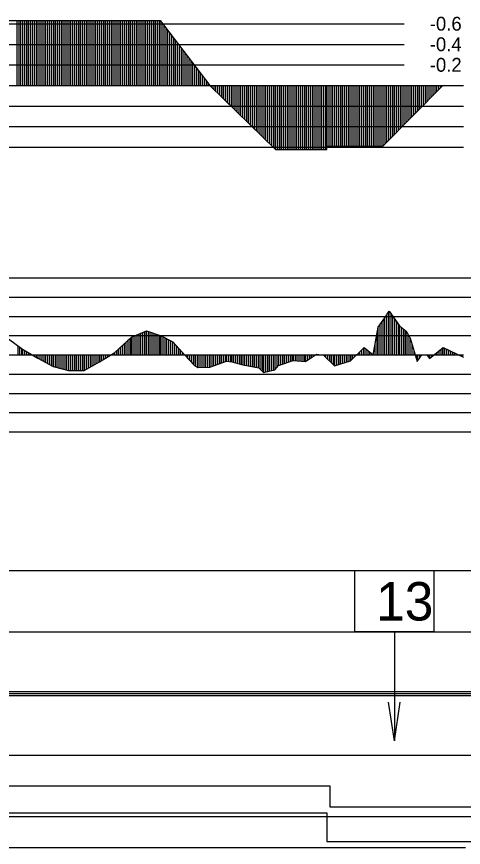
# Model space of a CAD drawing. Extents: x 2 to 10148, y 0 to 380.
# Drawn here: x 5916.8 to 5974.9, y 178 to 286 of the extents above; entities that cross this region are included whole.
import ezdxf

# ---------------------------------------------------------------- set-up
doc = ezdxf.new("R2010")
doc.units = 0
for name, color, linetype in [('POSUN_CARA', 7, 'Continuous'), ('POSUN_RASTR', 7, 'Continuous'), ('RYCHL_A', 7, 'Continuous'), ('RYCHL_B', 7, 'Continuous'), ('RYCHL_C', 7, 'Continuous'), ('RYCHL_RASTR', 7, 'Continuous'), ('SLOUPEC', 7, 'Continuous'), ('ZRYCHL_CARA', 7, 'Continuous'), ('ZRYCHL_RASTR', 7, 'Continuous'), ('ZRYCHL_TEXT', 7, 'Continuous')]:
    doc.layers.add(name, color=color, linetype=linetype)

msp = doc.modelspace()

# ---------------------------------------------------------------- linework, layer by layer
at = {"layer": 'POSUN_CARA'}
for p, q in [((5964.72, 246.8), (5965.26, 247.66)), ((5965.22, 242), (5965.22, 247.6)), ((5965.26, 247.66), (5966.61, 245.79)), ((5965.26, 242), (5965.26, 247.66)), ((5965.51, 242), (5965.51, 247.32)), ((5963.85, 245.6), (5964.72, 246.8)), ((5964.35, 242), (5964.35, 246.28)), ((5964.6, 242), (5964.6, 246.63)), ((5964.72, 242), (5964.72, 246.8)), ((5964.97, 242), (5964.97, 247.2)), ((5965.76, 242), (5965.76, 246.97)), ((5966.01, 242), (5966.01, 246.62)), ((5966.26, 242), (5966.26, 246.27)), ((5931.76, 244.32), (5933.72, 245.14)), ((5933.72, 245.14), (5935.63, 244.47)), ((5933.72, 242), (5933.72, 245.14)), ((5963.19, 242), (5963.85, 245.6)), ((5963.85, 242), (5963.85, 245.6)), ((5964.1, 242), (5964.1, 245.94)), ((5966.51, 242), (5966.51, 245.92)), ((5966.61, 245.79), (5967.48, 245.1)), ((5966.61, 242), (5966.61, 245.79)), ((5966.86, 242), (5966.86, 245.59)), ((5967.11, 242), (5967.11, 245.4)), ((5967.36, 242), (5967.36, 245.2)), ((5967.48, 245.1), (5968, 244.19)), ((5967.48, 242), (5967.48, 245.1)), ((5915.78, 244.08), (5917.62, 242.73)), ((5929.6, 242.31), (5931.76, 244.32)), ((5931.6, 242), (5931.6, 244.17)), ((5931.76, 242), (5931.76, 244.32)), ((5932.01, 242), (5932.01, 244.42)), ((5932.26, 242), (5932.26, 244.53)), ((5932.51, 242), (5932.51, 244.63)), ((5932.76, 242), (5932.76, 244.74)), ((5933.01, 242), (5933.01, 244.84)), ((5933.26, 242), (5933.26, 244.94)), ((5933.51, 242), (5933.51, 245.05)), ((5933.97, 242), (5933.97, 245.05)), ((5934.22, 242), (5934.22, 244.96)), ((5934.47, 242), (5934.47, 244.87)), ((5934.72, 242), (5934.72, 244.79)), ((5934.97, 242), (5934.97, 244.7)), ((5935.22, 242), (5935.22, 244.61)), ((5935.47, 242), (5935.47, 244.53)), ((5935.63, 244.47), (5937.16, 243.71)), ((5935.63, 242), (5935.63, 244.47)), ((5935.88, 242), (5935.88, 244.35)), ((5936.13, 242), (5936.13, 244.22)), ((5936.38, 242), (5936.38, 244.1)), ((5936.63, 242), (5936.63, 243.97)), ((5963.69, 242), (5963.69, 244.75)), ((5967.73, 242), (5967.73, 244.67)), ((5967.98, 242), (5967.98, 244.23)), ((5968, 244.19), (5968.63, 242)), ((5968, 242), (5968, 244.19)), ((5917.03, 242), (5917.03, 243.17)), ((5917.28, 242), (5917.28, 242.98)), ((5930.35, 242), (5930.35, 243.01)), ((5930.6, 242), (5930.6, 243.24)), ((5930.85, 242), (5930.85, 243.47)), ((5931.1, 242), (5931.1, 243.7)), ((5931.35, 242), (5931.35, 243.94)), ((5936.88, 242), (5936.88, 243.85)), ((5937.13, 242), (5937.13, 243.73)), ((5937.16, 243.71), (5938.78, 241.86)), ((5937.16, 242), (5937.16, 243.71)), ((5937.41, 242), (5937.41, 243.42)), ((5937.66, 242), (5937.66, 243.14)), ((5960.22, 241.23), (5962.02, 242.94)), ((5962.02, 242.94), (5963.19, 242)), ((5962.02, 242), (5962.02, 242.94)), ((5963.44, 242), (5963.44, 243.38)), ((5968.25, 242), (5968.25, 243.32)), ((5970.51, 241.53), (5972.27, 242.97)), ((5972.26, 242), (5972.26, 242.96)), ((5972.27, 242.97), (5974.91, 241.72)), ((5972.27, 242), (5972.27, 242.97)), ((5917.53, 242), (5917.53, 242.8)), ((5917.62, 242.73), (5919.62, 241.56)), ((5917.62, 242), (5917.62, 242.73)), ((5917.87, 242), (5917.87, 242.58)), ((5918.12, 242), (5918.12, 242.44)), ((5918.37, 242), (5918.37, 242.29)), ((5918.62, 242), (5918.62, 242.15)), ((5918.87, 242), (5918.87, 242)), ((5919.12, 242), (5919.12, 241.85)), ((5919.37, 242), (5919.37, 241.71)), ((5919.62, 242), (5919.62, 241.56)), ((5919.87, 242), (5919.87, 241.43)), ((5920.12, 242), (5920.12, 241.29)), ((5920.37, 242), (5920.37, 241.16)), ((5920.62, 242), (5920.62, 241.02)), ((5920.87, 242), (5920.87, 240.88)), ((5921.12, 242), (5921.12, 240.75)), ((5921.37, 242), (5921.37, 240.61)), ((5921.59, 242), (5921.59, 240.5)), ((5921.84, 242), (5921.84, 240.43)), ((5922.09, 242), (5922.09, 240.36)), ((5922.34, 242), (5922.34, 240.29)), ((5922.59, 242), (5922.59, 240.22)), ((5922.84, 242), (5922.84, 240.16)), ((5923.09, 242), (5923.09, 240.09)), ((5923.34, 242), (5923.34, 240.02)), ((5923.59, 242), (5923.59, 239.95)), ((5923.6, 242), (5923.6, 239.95)), ((5923.85, 242), (5923.85, 239.95)), ((5924.1, 242), (5924.1, 239.96)), ((5924.35, 242), (5924.35, 239.96)), ((5924.6, 242), (5924.6, 239.97)), ((5924.85, 242), (5924.85, 239.97)), ((5925.1, 242), (5925.1, 239.97)), ((5925.35, 242), (5925.35, 239.98)), ((5925.6, 242), (5925.6, 239.98)), ((5925.64, 242), (5925.64, 239.98)), ((5925.89, 242), (5925.89, 240.12)), ((5926.14, 242), (5926.14, 240.26)), ((5926.39, 242), (5926.39, 240.41)), ((5926.64, 242), (5926.64, 240.55)), ((5926.89, 242), (5926.89, 240.69)), ((5927.14, 242), (5927.14, 240.83)), ((5927.39, 242), (5927.39, 240.97)), ((5927.6, 241.09), (5929.6, 242.31)), ((5927.6, 242), (5927.6, 241.09)), ((5927.85, 242), (5927.85, 241.25)), ((5928.1, 242), (5928.1, 241.4)), ((5928.35, 242), (5928.35, 241.55)), ((5928.6, 242), (5928.6, 241.7)), ((5928.85, 242), (5928.85, 241.85)), ((5929.1, 242), (5929.1, 242)), ((5929.35, 242), (5929.35, 242.16)), ((5929.6, 242), (5929.6, 242.31)), ((5929.6, 242), (5929.6, 242.31)), ((5929.85, 242), (5929.85, 242.54)), ((5930.1, 242), (5930.1, 242.77)), ((5937.91, 242), (5937.91, 242.85)), ((5938.16, 242), (5938.16, 242.57)), ((5938.41, 242), (5938.41, 242.28)), ((5938.66, 242), (5938.66, 242)), ((5938.78, 242), (5938.78, 241.86)), ((5938.78, 241.86), (5939.86, 240.7)), ((5939.03, 242), (5939.03, 241.59)), ((5939.28, 242), (5939.28, 241.32)), ((5939.53, 242), (5939.53, 241.05)), ((5939.78, 242), (5939.78, 240.78)), ((5939.86, 242), (5939.86, 240.7)), ((5940.11, 242), (5940.11, 240.55)), ((5940.36, 242), (5940.36, 240.39)), ((5940.41, 242), (5940.41, 240.36)), ((5940.66, 242), (5940.66, 240.37)), ((5940.91, 242), (5940.91, 240.38)), ((5941.16, 242), (5941.16, 240.38)), ((5941.41, 242), (5941.41, 240.39)), ((5941.66, 242), (5941.66, 240.4)), ((5941.91, 242), (5941.91, 240.41)), ((5941.95, 242), (5941.95, 240.41)), ((5942.2, 242), (5942.2, 240.5)), ((5942.45, 242), (5942.45, 240.59)), ((5942.7, 242), (5942.7, 240.68)), ((5942.95, 242), (5942.95, 240.77)), ((5943.2, 242), (5943.2, 240.86)), ((5943.45, 242), (5943.45, 240.95)), ((5943.7, 242), (5943.7, 241.04)), ((5943.95, 242), (5943.95, 241.13)), ((5944.13, 242), (5944.13, 241.2)), ((5944.38, 242), (5944.38, 241.16)), ((5944.63, 242), (5944.63, 241.12)), ((5944.8, 242), (5944.8, 241.1)), ((5945.05, 242), (5945.05, 241.03)), ((5945.3, 242), (5945.3, 240.96)), ((5945.55, 242), (5945.55, 240.9)), ((5945.8, 242), (5945.8, 240.83)), ((5946.05, 242), (5946.05, 240.76)), ((5946.23, 242), (5946.23, 240.72)), ((5946.48, 242), (5946.48, 240.67)), ((5946.73, 242), (5946.73, 240.62)), ((5946.98, 242), (5946.98, 240.57)), ((5947.23, 242), (5947.23, 240.52)), ((5947.48, 242), (5947.48, 240.47)), ((5947.73, 242), (5947.73, 240.42)), ((5947.98, 242), (5947.98, 240.37)), ((5948.23, 242), (5948.23, 240.32)), ((5948.32, 242), (5948.32, 240.31)), ((5948.57, 242), (5948.57, 240.06)), ((5948.82, 242), (5948.82, 239.81)), ((5948.93, 242), (5948.93, 239.71)), ((5949.18, 242), (5949.18, 239.77)), ((5949.43, 242), (5949.43, 239.83)), ((5949.68, 242), (5949.68, 239.89)), ((5949.93, 242), (5949.93, 239.95)), ((5950.18, 242), (5950.18, 240.01)), ((5950.42, 242), (5950.42, 240.07)), ((5950.67, 242), (5950.67, 240.37)), ((5950.88, 242), (5950.88, 240.61)), ((5951.13, 242), (5951.13, 240.7)), ((5951.38, 242), (5951.38, 240.79)), ((5951.63, 242), (5951.63, 240.88)), ((5951.88, 242), (5951.88, 240.96)), ((5952.13, 242), (5952.13, 241.05)), ((5952.38, 242), (5952.38, 241.14)), ((5952.63, 242), (5952.63, 241.23)), ((5952.78, 242), (5952.78, 241.28)), ((5953.03, 242), (5953.03, 241.26)), ((5953.28, 242), (5953.28, 241.23)), ((5953.53, 242), (5953.53, 241.21)), ((5953.78, 242), (5953.78, 241.18)), ((5954.03, 242), (5954.03, 241.16)), ((5954.28, 242), (5954.28, 241.13)), ((5954.39, 241.12), (5955.69, 242)), ((5954.39, 242), (5954.39, 241.12)), ((5954.64, 242), (5954.64, 241.29)), ((5954.89, 242), (5954.89, 241.46)), ((5955.14, 242), (5955.14, 241.63)), ((5955.39, 242), (5955.39, 241.8)), ((5955.64, 242), (5955.64, 241.97)), ((5955.69, 242), (5955.81, 242.08)), ((5955.69, 242), (5955.69, 242)), ((5955.81, 242.08), (5956.74, 241.95)), ((5955.81, 242), (5955.81, 242.08)), ((5956.06, 242), (5956.06, 242.04)), ((5956.31, 242), (5956.31, 242.01)), ((5956.56, 242), (5956.56, 241.97)), ((5956.74, 242), (5956.74, 241.95)), ((5956.74, 241.95), (5958.16, 240.57)), ((5956.99, 242), (5956.99, 241.7)), ((5957.24, 242), (5957.24, 241.46)), ((5957.49, 242), (5957.49, 241.22)), ((5957.74, 242), (5957.74, 240.98)), ((5957.99, 242), (5957.99, 240.74)), ((5958.16, 242), (5958.16, 240.57)), ((5958.41, 242), (5958.41, 240.65)), ((5958.66, 242), (5958.66, 240.73)), ((5958.91, 242), (5958.91, 240.81)), ((5959.16, 242), (5959.16, 240.89)), ((5959.41, 242), (5959.41, 240.97)), ((5959.66, 242), (5959.66, 241.05)), ((5959.91, 242), (5959.91, 241.13)), ((5960.16, 242), (5960.16, 241.21)), ((5960.22, 242), (5960.22, 241.23)), ((5960.47, 242), (5960.47, 241.46)), ((5960.72, 242), (5960.72, 241.7)), ((5960.97, 242), (5960.97, 241.94)), ((5961.22, 242), (5961.22, 242.17)), ((5961.47, 242), (5961.47, 242.41)), ((5961.72, 242), (5961.72, 242.65)), ((5961.97, 242), (5961.97, 242.88)), ((5962.27, 242), (5962.27, 242.74)), ((5962.52, 242), (5962.52, 242.54)), ((5962.77, 242), (5962.77, 242.34)), ((5963.02, 242), (5963.02, 242.14)), ((5963.19, 242), (5963.19, 242)), ((5968.5, 242), (5968.5, 242.45)), ((5968.63, 242), (5968.91, 241.12)), ((5968.63, 242), (5968.63, 242)), ((5968.88, 242), (5968.88, 241.2)), ((5968.91, 241.12), (5969.5, 242.01)), ((5968.91, 242), (5968.91, 241.12)), ((5969.16, 242), (5969.16, 241.5)), ((5969.41, 242), (5969.41, 241.87)), ((5970.14, 242), (5970.51, 241.53)), ((5970.14, 242), (5970.14, 242)), ((5970.39, 242), (5970.39, 241.68)), ((5970.51, 242), (5970.51, 241.53)), ((5970.76, 242), (5970.76, 241.73)), ((5971.01, 242), (5971.01, 241.94)), ((5971.26, 242), (5971.26, 242.14)), ((5971.51, 242), (5971.51, 242.35)), ((5971.76, 242), (5971.76, 242.55)), ((5972.01, 242), (5972.01, 242.76)), ((5972.52, 242), (5972.52, 242.85)), ((5972.77, 242), (5972.77, 242.73)), ((5973.02, 242), (5973.02, 242.61)), ((5973.27, 242), (5973.27, 242.49)), ((5973.52, 242), (5973.52, 242.38)), ((5973.77, 242), (5973.77, 242.26)), ((5974.02, 242), (5974.02, 242.14)), ((5974.27, 242), (5974.27, 242.02)), ((5974.52, 242), (5974.52, 241.9)), ((5974.77, 242), (5974.77, 241.78)), ((5919.62, 241.56), (5921.59, 240.5)), ((5925.64, 239.98), (5927.6, 241.09)), ((5941.95, 240.41), (5944.13, 241.2)), ((5944.13, 241.2), (5944.8, 241.1)), ((5944.8, 241.1), (5946.23, 240.72)), ((5950.88, 240.61), (5952.78, 241.28)), ((5952.78, 241.28), (5954.39, 241.12)), ((5958.16, 240.57), (5960.22, 241.23)), ((5921.59, 240.5), (5923.6, 239.95)), ((5923.6, 239.95), (5925.64, 239.98)), ((5939.86, 240.7), (5940.41, 240.36)), ((5940.41, 240.36), (5941.95, 240.41)), ((5946.23, 240.72), (5948.32, 240.31)), ((5948.32, 240.31), (5948.93, 239.71)), ((5948.93, 239.71), (5950.42, 240.07)), ((5950.42, 240.07), (5950.88, 240.61))]:
    msp.add_line(p, q, dxfattribs=at)
at = {"layer": 'POSUN_RASTR'}
for p, q in [((5782, 252), (5979.71, 252)), ((5782, 249.5), (5979.71, 249.5)), ((5782, 247), (5979.62, 247)), ((5782, 244.5), (5979.49, 244.5)), ((5128.6, 242), (5974.91, 242)), ((5782, 239.5), (5979.58, 239.5)), ((5782, 237), (5979.44, 237)), ((5782, 234.5), (5979.44, 234.5)), ((5782, 232), (5979.36, 232))]:
    msp.add_line(p, q, dxfattribs=at)
at = {"layer": 'RYCHL_A'}
msp.add_line((5881.49, 178), (5975.19, 178), dxfattribs=at)
at = {"layer": 'RYCHL_B'}
for p, q in [((5889.91, 182.5), (5957.17, 182.5)), ((5957.17, 182.5), (5957.17, 178.75)), ((5957.17, 178.75), (6080.56, 178.75))]:
    msp.add_line(p, q, dxfattribs=at)
at = {"layer": 'RYCHL_C'}
for p, q in [((5890.66, 186), (5957.56, 186)), ((5957.56, 186), (5957.56, 183.25)), ((5957.56, 183.25), (6079.81, 183.25))]:
    msp.add_line(p, q, dxfattribs=at)
at = {"layer": 'RYCHL_RASTR'}
for p, q in [((5122.28, 214), (5973.52, 214)), ((5971.06, 214), (6871.34, 214)), ((5122.18, 206), (5973.87, 206)), ((5971.09, 206), (6871.33, 206)), ((5122.4, 198.25), (5973.94, 198.25)), ((5122.4, 198), (5973.94, 198)), ((5122.45, 197.75), (5973.9, 197.75)), ((5971.29, 198.25), (6871.33, 198.25)), ((5971.29, 198), (6871.33, 198)), ((5971.31, 197.75), (6871.33, 197.75)), ((5122.56, 190), (5974.27, 190)), ((5971.21, 190), (6871.33, 190)), ((5122.54, 182), (5974.32, 182)), ((5971.5, 182), (6871.56, 182))]:
    msp.add_line(p, q, dxfattribs=at)
at = {"layer": 'SLOUPEC'}
for p, q in [((5965.95, 206), (5965.95, 191.85)), ((5965.95, 191.85), (5965.18, 196.89)), ((5965.95, 191.85), (5966.71, 196.89))]:
    msp.add_line(p, q, dxfattribs=at)
msp.add_lwpolyline([(5960.8, 214), (5971.09, 214), (5971.09, 206), (5960.8, 206)], close=True, dxfattribs=at)
at = {"layer": 'ZRYCHL_CARA'}
for p, q in [((5894.41, 285.44), (5935.51, 285.44)), ((5916.91, 277), (5916.91, 285.44)), ((5917.16, 277), (5917.16, 285.44)), ((5917.41, 277), (5917.41, 285.44)), ((5917.66, 277), (5917.66, 285.44)), ((5917.91, 277), (5917.91, 285.44)), ((5918.16, 277), (5918.16, 285.44)), ((5918.41, 277), (5918.41, 285.44)), ((5918.66, 277), (5918.66, 285.44)), ((5918.91, 277), (5918.91, 285.44)), ((5919.16, 277), (5919.16, 285.44)), ((5919.41, 277), (5919.41, 285.44)), ((5919.66, 277), (5919.66, 285.44)), ((5919.91, 277), (5919.91, 285.44)), ((5920.16, 277), (5920.16, 285.44)), ((5920.41, 277), (5920.41, 285.44)), ((5920.66, 277), (5920.66, 285.44)), ((5920.91, 277), (5920.91, 285.44)), ((5921.16, 277), (5921.16, 285.44)), ((5921.41, 277), (5921.41, 285.44)), ((5921.66, 277), (5921.66, 285.44)), ((5921.91, 277), (5921.91, 285.44)), ((5922.16, 277), (5922.16, 285.44)), ((5922.41, 277), (5922.41, 285.44)), ((5922.66, 277), (5922.66, 285.44)), ((5922.91, 277), (5922.91, 285.44)), ((5923.16, 277), (5923.16, 285.44)), ((5923.41, 277), (5923.41, 285.44)), ((5923.66, 277), (5923.66, 285.44)), ((5923.91, 277), (5923.91, 285.44)), ((5924.16, 277), (5924.16, 285.44)), ((5924.41, 277), (5924.41, 285.44)), ((5924.66, 277), (5924.66, 285.44)), ((5924.91, 277), (5924.91, 285.44)), ((5925.16, 277), (5925.16, 285.44)), ((5925.41, 277), (5925.41, 285.44)), ((5925.66, 277), (5925.66, 285.44)), ((5925.91, 277), (5925.91, 285.44)), ((5926.16, 277), (5926.16, 285.44)), ((5926.41, 277), (5926.41, 285.44)), ((5926.66, 277), (5926.66, 285.44)), ((5926.91, 277), (5926.91, 285.44)), ((5927.16, 277), (5927.16, 285.44)), ((5927.41, 277), (5927.41, 285.44)), ((5927.66, 277), (5927.66, 285.44)), ((5927.91, 277), (5927.91, 285.44)), ((5928.16, 277), (5928.16, 285.44)), ((5928.41, 277), (5928.41, 285.44)), ((5928.66, 277), (5928.66, 285.44)), ((5928.91, 277), (5928.91, 285.44)), ((5929.16, 277), (5929.16, 285.44)), ((5929.41, 277), (5929.41, 285.44)), ((5929.66, 277), (5929.66, 285.44)), ((5929.91, 277), (5929.91, 285.44)), ((5930.16, 277), (5930.16, 285.44)), ((5930.41, 277), (5930.41, 285.44)), ((5930.66, 277), (5930.66, 285.44)), ((5930.91, 277), (5930.91, 285.44)), ((5931.16, 277), (5931.16, 285.44)), ((5931.41, 277), (5931.41, 285.44)), ((5931.66, 277), (5931.66, 285.44)), ((5931.91, 277), (5931.91, 285.44)), ((5932.16, 277), (5932.16, 285.44)), ((5932.41, 277), (5932.41, 285.44)), ((5932.66, 277), (5932.66, 285.44)), ((5932.91, 277), (5932.91, 285.44)), ((5933.16, 277), (5933.16, 285.44)), ((5933.41, 277), (5933.41, 285.44)), ((5933.66, 277), (5933.66, 285.44)), ((5933.91, 277), (5933.91, 285.44)), ((5934.16, 277), (5934.16, 285.44)), ((5934.41, 277), (5934.41, 285.44)), ((5934.66, 277), (5934.66, 285.44)), ((5934.91, 277), (5934.91, 285.44)), ((5935.16, 277), (5935.16, 285.44)), ((5935.41, 277), (5935.41, 285.44)), ((5935.51, 277), (5935.51, 285.44)), ((5935.51, 285.44), (5941.96, 277)), ((5935.76, 277), (5935.76, 285.11)), ((5936.01, 277), (5936.01, 284.79)), ((5936.26, 277), (5936.26, 284.46)), ((5936.51, 277), (5936.51, 284.13)), ((5936.76, 277), (5936.76, 283.8)), ((5937.01, 277), (5937.01, 283.48)), ((5937.26, 277), (5937.26, 283.15)), ((5937.51, 277), (5937.51, 282.82)), ((5937.76, 277), (5937.76, 282.49)), ((5938.01, 277), (5938.01, 282.17)), ((5938.26, 277), (5938.26, 281.84)), ((5938.51, 277), (5938.51, 281.51)), ((5938.76, 277), (5938.76, 281.19)), ((5939.01, 277), (5939.01, 280.86)), ((5939.26, 277), (5939.26, 280.53)), ((5939.51, 277), (5939.51, 280.2)), ((5939.76, 277), (5939.76, 279.88)), ((5940.01, 277), (5940.01, 279.55)), ((5940.26, 277), (5940.26, 279.22)), ((5940.51, 277), (5940.51, 278.89)), ((5940.76, 277), (5940.76, 278.57)), ((5941.01, 277), (5941.01, 278.24)), ((5941.26, 277), (5941.26, 277.91)), ((5941.51, 277), (5941.51, 277.59)), ((5128.6, 277), (5974.91, 277)), ((5941.76, 277), (5941.76, 277.26)), ((5941.96, 277), (5950.49, 268.69)), ((5942.21, 277), (5942.21, 276.76)), ((5942.46, 277), (5942.46, 276.51)), ((5942.71, 277), (5942.71, 276.27)), ((5942.96, 277), (5942.96, 276.03)), ((5943.21, 277), (5943.21, 275.78)), ((5943.46, 277), (5943.46, 275.54)), ((5943.71, 277), (5943.71, 275.29)), ((5943.96, 277), (5943.96, 275.05)), ((5944.21, 277), (5944.21, 274.81)), ((5944.46, 277), (5944.46, 274.56)), ((5944.71, 277), (5944.71, 274.32)), ((5944.96, 277), (5944.96, 274.08)), ((5945.21, 277), (5945.21, 273.83)), ((5945.46, 277), (5945.46, 273.59)), ((5945.71, 277), (5945.71, 273.35)), ((5945.96, 277), (5945.96, 273.1)), ((5946.21, 277), (5946.21, 272.86)), ((5946.46, 277), (5946.46, 272.62)), ((5946.71, 277), (5946.71, 272.37)), ((5946.96, 277), (5946.96, 272.13)), ((5947.21, 277), (5947.21, 271.88)), ((5947.46, 277), (5947.46, 271.64)), ((5947.71, 277), (5947.71, 271.4)), ((5947.96, 277), (5947.96, 271.15)), ((5948.21, 277), (5948.21, 270.91)), ((5948.46, 277), (5948.46, 270.67)), ((5948.71, 277), (5948.71, 270.42)), ((5948.96, 277), (5948.96, 270.18)), ((5949.21, 277), (5949.21, 269.94)), ((5949.46, 277), (5949.46, 269.69)), ((5949.71, 277), (5949.71, 269.45)), ((5949.96, 277), (5949.96, 269.21)), ((5950.21, 277), (5950.21, 268.96)), ((5950.46, 277), (5950.46, 268.72)), ((5950.49, 277), (5950.49, 268.69)), ((5950.74, 277), (5950.74, 268.69)), ((5950.99, 277), (5950.99, 268.69)), ((5951.24, 277), (5951.24, 268.69)), ((5951.49, 277), (5951.49, 268.69)), ((5951.74, 277), (5951.74, 268.69)), ((5951.99, 277), (5951.99, 268.69)), ((5952.24, 277), (5952.24, 268.69)), ((5952.49, 277), (5952.49, 268.69)), ((5952.74, 277), (5952.74, 268.69)), ((5952.99, 277), (5952.99, 268.69)), ((5953.24, 277), (5953.24, 268.69)), ((5953.49, 277), (5953.49, 268.69)), ((5953.74, 277), (5953.74, 268.69)), ((5953.99, 277), (5953.99, 268.69)), ((5954.24, 277), (5954.24, 268.69)), ((5954.49, 277), (5954.49, 268.69)), ((5954.74, 277), (5954.74, 268.69)), ((5954.99, 277), (5954.99, 268.69)), ((5955.24, 277), (5955.24, 268.69)), ((5955.49, 277), (5955.49, 268.69)), ((5955.74, 277), (5955.74, 268.69)), ((5955.99, 277), (5955.99, 268.69)), ((5956.24, 277), (5956.24, 268.69)), ((5956.49, 277), (5956.49, 268.69)), ((5956.74, 277), (5956.74, 268.69)), ((5956.99, 277), (5956.99, 268.69)), ((5957.17, 277), (5957.17, 269.11)), ((5957.42, 277), (5957.42, 269.11)), ((5957.67, 277), (5957.67, 269.11)), ((5957.92, 277), (5957.92, 269.11)), ((5958.17, 277), (5958.17, 269.11)), ((5958.42, 277), (5958.42, 269.11)), ((5958.67, 277), (5958.67, 269.11)), ((5958.92, 277), (5958.92, 269.11)), ((5959.17, 277), (5959.17, 269.11)), ((5959.42, 277), (5959.42, 269.11)), ((5959.67, 277), (5959.67, 269.11)), ((5959.92, 277), (5959.92, 269.11)), ((5960.17, 277), (5960.17, 269.11)), ((5960.42, 277), (5960.42, 269.11)), ((5960.67, 277), (5960.67, 269.11)), ((5960.92, 277), (5960.92, 269.11)), ((5961.17, 277), (5961.17, 269.11)), ((5961.42, 277), (5961.42, 269.11)), ((5961.67, 277), (5961.67, 269.11)), ((5961.92, 277), (5961.92, 269.11)), ((5962.17, 277), (5962.17, 269.11)), ((5962.42, 277), (5962.42, 269.11)), ((5962.67, 277), (5962.67, 269.11)), ((5962.92, 277), (5962.92, 269.11)), ((5963.17, 277), (5963.17, 269.11)), ((5963.42, 277), (5963.42, 269.11)), ((5963.67, 277), (5963.67, 269.11)), ((5963.92, 277), (5963.92, 269.11)), ((5964.17, 277), (5964.17, 269.11)), ((5964.42, 277), (5964.42, 269.11)), ((5964.43, 277), (5964.43, 269.11)), ((5964.43, 269.11), (5972.23, 277)), ((5964.68, 277), (5964.68, 269.36)), ((5964.93, 277), (5964.93, 269.61)), ((5965.18, 277), (5965.18, 269.87)), ((5965.43, 277), (5965.43, 270.12)), ((5965.68, 277), (5965.68, 270.37)), ((5965.93, 277), (5965.93, 270.63)), ((5966.18, 277), (5966.18, 270.88)), ((5966.43, 277), (5966.43, 271.13)), ((5966.68, 277), (5966.68, 271.38)), ((5966.93, 277), (5966.93, 271.64)), ((5967.18, 277), (5967.18, 271.89)), ((5967.43, 277), (5967.43, 272.14)), ((5967.68, 277), (5967.68, 272.4)), ((5967.93, 277), (5967.93, 272.65)), ((5968.18, 277), (5968.18, 272.9)), ((5968.43, 277), (5968.43, 273.16)), ((5968.68, 277), (5968.68, 273.41)), ((5968.93, 277), (5968.93, 273.66)), ((5969.18, 277), (5969.18, 273.91)), ((5969.43, 277), (5969.43, 274.17)), ((5969.68, 277), (5969.68, 274.42)), ((5969.93, 277), (5969.93, 274.67)), ((5970.18, 277), (5970.18, 274.93)), ((5970.43, 277), (5970.43, 275.18)), ((5970.68, 277), (5970.68, 275.43)), ((5970.93, 277), (5970.93, 275.68)), ((5971.18, 277), (5971.18, 275.94)), ((5971.43, 277), (5971.43, 276.19)), ((5971.68, 277), (5971.68, 276.44)), ((5971.93, 277), (5971.93, 276.7)), ((5972.18, 277), (5972.18, 276.95)), ((5957.17, 268.69), (5957.17, 269.11)), ((5957.17, 269.11), (5964.43, 269.11)), ((5950.49, 268.69), (5957.17, 268.69))]:
    msp.add_line(p, q, dxfattribs=at)
at = {"layer": 'ZRYCHL_RASTR'}
for p, q in [((5782, 285), (5967.21, 285)), ((5782, 282.33), (5967.21, 282.33)), ((5782, 279.67), (5967.21, 279.67)), ((5782, 274.33), (5974.91, 274.33)), ((5782, 271.67), (5974.91, 271.67)), ((5782, 269), (5974.91, 269))]:
    msp.add_line(p, q, dxfattribs=at)

# ---------------------------------------------------------------- texts
at = {"layer": 'SLOUPEC'}
msp.add_text('13', height=5, dxfattribs=at).set_placement((5963.57, 207.48))
at = {"layer": 'ZRYCHL_TEXT'}
for s, p in [('-0.6', (5970.54, 284.13)), ('-0.4', (5970.54, 281.46)), ('-0.2', (5970.54, 278.79))]:
    msp.add_text(s, height=1.8, dxfattribs=at).set_placement(p)

doc.saveas('drawing.dxf')
